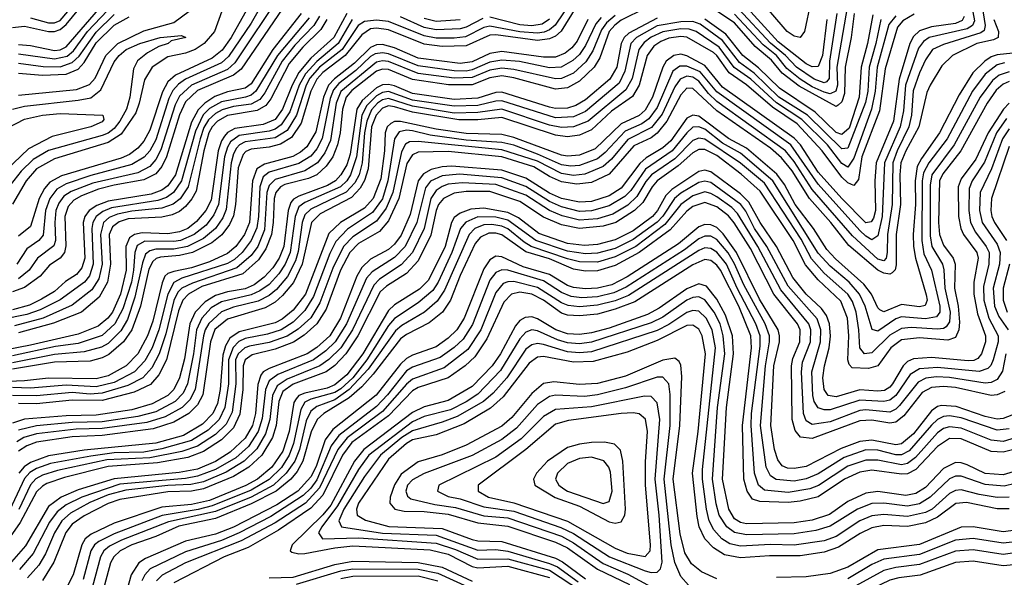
# Model space of a CAD drawing. Header units: inches. Extents: x 501365 to 657855, y 482276 to 547543.
# Tile 518 of 656: x 573974 to 577274, y 536401 to 538269. Entities that reach past the tile are written whole.
import ezdxf

# ---------------------------------------------------------------- set-up
doc = ezdxf.new("R2010")
doc.units = ezdxf.units.IN
doc.header["$MEASUREMENT"] = 0
doc.layers.add('A5573', color=7, linetype='Continuous')

msp = doc.modelspace()

# ---------------------------------------------------------------- linework, layer by layer
at = {"layer": 'A5573', "color": 5}
for points, elevation in [([(574877.6, 538482.4), (574750, 538257.9), (574674.2, 538145.8), (574650, 538124.4), (574529.8, 538070), (574506.4, 538053.6), (574487.6, 538032.4), (574474.3, 538005.7), (574430, 537867.2), (574410.6, 537830), (574391.6, 537808.4), (574350, 537784.1), (574212.8, 537747.2), (574130, 537719.8), (574098.6, 537701.4), (574075.4, 537670), (574060.7, 537630), (574052.7, 537547.3), (574037.5, 537530), (573997.7, 537502.3), (573964.2, 537450)], 3240), ([(574010, 538275.4), (574070, 538258.6), (574090, 538258.9), (574110, 538267.2), (574230, 538410.2)], 3340), ([(574680.5, 538379.5), (574626.3, 538230), (574592.2, 538190), (574562.1, 538170), (574530, 538157.8), (574470, 538144.8), (574417.7, 538110), (574392.1, 538067.9), (574374.7, 537990), (574362.9, 537957.1), (574314.3, 537885.7), (574270, 537858.3), (574090, 537802.8), (574030.3, 537770), (573995.6, 537730), (573950, 537651.7)], 3180), ([(573950, 538243.5), (573990, 538247.6), (574070, 538229.7), (574090, 538229.9), (574110, 538236.6), (574130, 538253.1), (574224.7, 538370)], 3320), ([(574778.6, 538381.4), (574683, 538210), (574652.7, 538167.3), (574619.1, 538140.9), (574496, 538083.9), (574470, 538061.1), (574452, 538028), (574410, 537899.3), (574390, 537862.4), (574370, 537838.9), (574341.7, 537818.3), (574314.4, 537805.6), (574114.2, 537745.8), (574075.4, 537724.7), (574056.6, 537703.4), (574039, 537670), (574010, 537576.9), (573970, 537544)], 3220), ([(577158.4, 538350), (577174, 538266), (577168, 538250), (577150, 538239.3), (577022.2, 538210), (577003.2, 538196.8), (576986.4, 538173.6), (576942.9, 538050), (576936, 537964), (576925, 537910), (576872.9, 537790), (576864.9, 537610), (576850, 537545.2), (576830, 537532.1), (576810, 537544), (576790, 537563.7), (576650, 537718), (576558.2, 537850), (576310, 538027.8), (576254.3, 538094.3), (576210, 538113.6), (576186.6, 538113.4), (576163.2, 538096.8), (576110, 537975.8), (576082.3, 537937.7), (576059, 537921), (576003.5, 537896.5), (575935.7, 537824.3), (575910, 537803), (575850, 537781.3), (575821, 537779), (575790, 537783.1), (575710, 537818.9), (575630, 537848.6), (575590, 537858.5), (575470, 537866.3), (575350, 537882.7), (575290, 537897.2), (575270, 537899.1), (575245.7, 537894.3), (575229.7, 537870.3), (575208.3, 537730), (575190.2, 537669.8), (575156.7, 537623.3), (575072.7, 537567.3), (575033.5, 537526.5), (575013.6, 537486.4), (574958.3, 537341.8), (574930, 537294.8), (574890, 537256.2), (574850, 537230.8), (574804.5, 537215.5), (574730, 537201.3), (574708.5, 537191.5), (574689.1, 537170.9), (574673.5, 537130), (574673.6, 537050), (574661.5, 536970), (574642.1, 536930), (574605.5, 536894.5), (574550, 536859.8), (574450, 536831.2), (574390, 536821.1), (574290, 536818.3), (574212.6, 536807.4), (574077.6, 536782.4), (574030, 536765.9), (574007.5, 536752.5), (573990, 536732.1), (573931.9, 536608.1)], 3740), ([(575822.5, 538330), (575768.7, 538251.3), (575750, 538235.4), (575732.2, 538227.8), (575710, 538224.1), (575650, 538228.5), (575550, 538247.8), (575530, 538243.6), (575467.6, 538212.4), (575430, 538207.7), (575370, 538208.1), (575330, 538215), (575210, 538262.9), (575170, 538268.1), (575130, 538263.6), (575108.6, 538250), (575054.4, 538170), (574978.7, 538110), (574946.6, 538073.4), (574933.8, 538050), (574901.8, 537950), (574870, 537898.5), (574830, 537874.2), (574730, 537860), (574710.1, 537850), (574700.8, 537839.2), (574690, 537819.5), (574682.8, 537790), (574665.9, 537634.1), (574654.4, 537605.6), (574630.2, 537569.8), (574590, 537536.6), (574536.5, 537510), (574490, 537501.2), (574430, 537500.3), (574410, 537495.4), (574395.9, 537484.1), (574385, 537455), (574360.3, 537339.7), (574334.7, 537265.3), (574313.1, 537226.9), (574270, 537184.7), (574247.7, 537172.3), (574190, 537156.6), (574090, 537147.4), (573950, 537120.3)], 3460), ([(574870, 538328.8), (574715.8, 538104.2), (574690, 538084.1), (574570, 538032.6), (574530, 537994.4), (574509.7, 537950.3), (574465.4, 537810), (574450, 537777.4), (574430, 537752.9), (574390, 537732.5), (574290, 537715.3), (574238.5, 537701.5), (574180.8, 537679.2), (574155.3, 537664.7), (574136.6, 537643.4), (574125.1, 537610), (574128.3, 537511.7), (574123.8, 537490), (574109.4, 537470.6), (574073.3, 537446.7), (574042.7, 537410), (573990, 537372.3), (573950, 537358)], 3280), ([(574850, 538358.6), (574695.4, 538124.6), (574670, 538102.9), (574550, 538050.6), (574510, 538013.1), (574495.4, 537984.6), (574446.7, 537833.3), (574430, 537801.2), (574410, 537778), (574370, 537756.9), (574218.6, 537721.4), (574146, 537694), (574122.2, 537677.8), (574105, 537655), (574095.4, 537630), (574091.4, 537590), (574093.7, 537530), (574088, 537512), (574033.7, 537470), (574005.9, 537430), (573970, 537401.4)], 3260), ([(573970, 538186), (574010, 538182.9), (574090, 538166.3), (574110, 538169), (574130, 538179), (574273.7, 538346.3)], 3280), ([(577194.6, 538350), (577210.4, 538249.6), (577206.7, 538233.3), (577195.1, 538224.9), (577070, 538186.9), (577033.1, 538170), (577010, 538135.4), (576990, 538091.3), (576968.8, 538031.2), (576963.2, 537950), (576954.2, 537910), (576914.7, 537830), (576900.2, 537790), (576897.7, 537650), (576882.2, 537550), (576881.9, 537490), (576877.8, 537470), (576870, 537461.7), (576850, 537466.6), (576765.1, 537545.1), (576630, 537700.8), (576570, 537794.2), (576540.5, 537830), (576310, 537995.4), (576282.1, 538022.1), (576250, 538063.1), (576230, 538076.4), (576210, 538079.7), (576187.6, 538070), (576170, 538044.5), (576127.1, 537952.9), (576091.8, 537908.2), (576012, 537868), (575957.3, 537802.7), (575930, 537777.8), (575868.1, 537751.9), (575830, 537747.2), (575790, 537753.7), (575710, 537795.1), (575590, 537833.2), (575310, 537861.5), (575280.2, 537859.8), (575267.3, 537852.7), (575253.4, 537826.6), (575224.6, 537690), (575202.1, 537637.9), (575170, 537594.6), (575090, 537541.6), (575059.1, 537510), (575023.2, 537436.8), (574979.5, 537320.5), (574949.2, 537270.8), (574907.3, 537232.7), (574870.5, 537209.5), (574810, 537187.8), (574744, 537176), (574728.8, 537170), (574706.5, 537150), (574697.5, 537130), (574698.7, 537050), (574685.5, 536954.5), (574665.7, 536914.3), (574630, 536879.5), (574570, 536840.9), (574517.3, 536822.7), (574410, 536802), (574265.6, 536794.4), (574100.9, 536759.1), (574050, 536743.3), (574028.4, 536731.6), (574010, 536711), (573971, 536629)], 3760), ([(576625.4, 538330), (576604.3, 538230), (576590, 538210.3), (576570, 538214), (576546.5, 538230), (576443.2, 538350)], 3480), ([(575838.2, 538310), (575789.2, 538230.8), (575770, 538214.2), (575750, 538204.9), (575710, 538199.4), (575570, 538218.2), (575550, 538217.5), (575470, 538182), (575390, 538180), (575330, 538187.3), (575210, 538235.4), (575170, 538240.8), (575150, 538238.4), (575120.8, 538219.2), (575064.8, 538150), (574990, 538092.9), (574969.8, 538070), (574950.1, 538030), (574917.2, 537922.8), (574885.2, 537874.8), (574847.6, 537852.4), (574810, 537842.8), (574750, 537835.4), (574732.3, 537827.7), (574722.5, 537817.5), (574706.5, 537773.5), (574697.6, 537650), (574690, 537612.7), (574676.8, 537583.2), (574651.6, 537548.4), (574617.9, 537522.1), (574553.5, 537490), (574510, 537479.3), (574445.8, 537474.2), (574431, 537469), (574420.6, 537459.4), (574406.9, 537433.1), (574378.9, 537310), (574349.6, 537230.4), (574321.3, 537190), (574272.4, 537147.6), (574250, 537136.3), (574210, 537125.7), (574090, 537121.6), (573950, 537099)], 3480), ([(573970, 538155), (574090, 538138), (574132.5, 538147.5), (574154.5, 538165.5), (574201.2, 538230), (574290, 538323.8)], 3260), ([(576071.4, 538308.6), (575990, 538267.7), (575968.5, 538251.5), (575950.2, 538229.8), (575918.4, 538141.6), (575899.1, 538110), (575850, 538063.4), (575810, 538040.7), (575770, 538037.1), (575630, 538074.8), (575590, 538081.2), (575550, 538074.3), (575490, 538051.7), (575410.7, 538050.7), (575290, 538068.9), (575210, 538102.3), (575190, 538103.6), (575170, 538097.5), (575087.7, 538032.3), (575068.6, 538010), (575055.3, 537970), (575047.6, 537890), (575039.1, 537850), (575023, 537810), (575001.5, 537778.5), (574969.8, 537750), (574942.1, 537737.9), (574862.6, 537717.4), (574848.6, 537710), (574832.1, 537690), (574827, 537670), (574824, 537590), (574817.9, 537550), (574798.4, 537501.6), (574774.6, 537465.4), (574721.8, 537418.2), (574584.9, 537375.1), (574540, 537350), (574520.6, 537330), (574505.7, 537294.3), (574466.1, 537130), (574440.6, 537079.4), (574412.2, 537047.8), (574358, 537022), (574250, 536994.1), (574150, 536994.8), (574030, 536983), (573970, 536983.8)], 3580), ([(573970, 538017.1), (574164.8, 538035.2), (574208, 538052), (574226.4, 538073.6), (574262.5, 538150), (574302.9, 538190), (574390, 538232.2), (574490, 538260), (574542.2, 538297.8)], 3180), ([(576771.4, 538290), (576761, 538210), (576740.2, 538110), (576737.9, 538022.1), (576730, 537994.6), (576717, 537983), (576710, 537978.9), (576586.5, 538046.5), (576529.1, 538090), (576493.4, 538133.4), (576439.3, 538179.3), (576370, 538258.5), (576270, 538324.7)], 3580), ([(576747.1, 538310), (576712.6, 538110), (576715.3, 538050), (576709.3, 538030), (576690, 538021.5), (576670, 538027.1), (576630, 538044.9), (576590, 538069.7), (576545.4, 538105.4), (576510, 538149), (576465.7, 538185.7), (576370, 538287.8)], 3560), ([(576712.8, 538290), (576687.7, 538130), (576687.5, 538072.5), (576678.2, 538061.8), (576670, 538058.3), (576636.4, 538070), (576577.8, 538110), (576540.9, 538150), (576490, 538191), (576384.6, 538304.6)], 3540), ([(576678.9, 538270), (576664.2, 538150), (576650, 538112.8), (576630, 538111.2), (576610, 538121.3), (576515.8, 538195.8), (576401.3, 538321.3)], 3520), ([(575878.7, 538270), (575842.2, 538197.8), (575824.9, 538175.1), (575802.2, 538157.8), (575770, 538144.4), (575730, 538143.5), (575590, 538162.9), (575550, 538156), (575490, 538128.4), (575450, 538122.3), (575310, 538141.1), (575230, 538175.6), (575190, 538186.1), (575170, 538184.8), (575150, 538176.6), (575096.3, 538123.7), (575028.5, 538071.5), (575008.6, 538050), (574991.7, 538010), (574966, 537894), (574936.3, 537843.7), (574914.9, 537825.1), (574889, 537811), (574794.4, 537785.6), (574768.5, 537770), (574754.2, 537730), (574744, 537590), (574727.1, 537550), (574698.2, 537510), (574670, 537485.8), (574610, 537457.7), (574550, 537438.5), (574490, 537426.3), (574470, 537418.7), (574460.8, 537410), (574451.6, 537388.4), (574420.3, 537259.7), (574402.7, 537210), (574369.9, 537150.1), (574330.7, 537109.3), (574270, 537075.8), (574230, 537065.7), (574070, 537068.7), (573990, 537059.3), (573910, 537056.6)], 3520), ([(574943.8, 538276.2), (574838.1, 538150), (574765.7, 538030), (574750, 538016.9), (574730.4, 538009.7), (574650, 537994.8), (574610, 537971.4), (574589.2, 537950.8), (574563.5, 537896.5), (574516, 537730), (574489.5, 537690.5), (574466.1, 537673.9), (574436.8, 537663.2), (574281.5, 537638.6), (574252.6, 537627.4), (574229.8, 537610), (574219.4, 537590), (574216.1, 537570), (574220.4, 537450), (574208.4, 537411.6), (574190.6, 537390), (574109.5, 537330.5), (574042.9, 537297.1), (573998.3, 537281.7), (573914.8, 537265.2)], 3340), ([(575070.1, 538289.9), (575026.6, 538210), (574950, 538140.5), (574910, 538092.8), (574887.2, 538050), (574855.2, 537970), (574830, 537935), (574790, 537918.2), (574695.4, 537904.6), (574670, 537891), (574660.3, 537879.7), (574650, 537863.7), (574639.3, 537830), (574615.2, 537664.8), (574597.9, 537630), (574566.9, 537593.1), (574536.9, 537570), (574510, 537558.2), (574470, 537552.3), (574384.5, 537555.5), (574358.8, 537550), (574341.9, 537538.1), (574329.9, 537510.1), (574330.9, 537430), (574311.6, 537350), (574284.4, 537290), (574269.3, 537270), (574236.8, 537243.2), (574170, 537215.6), (574010, 537179.2), (573930, 537163.8)], 3420), ([(577238.9, 538270), (577254.3, 538230), (577253, 538210), (577237.5, 538202.4), (577181.7, 538190), (577100.1, 538150), (577064.7, 538115.3), (577025.2, 538050), (577014.9, 538025.1), (576987.3, 537910), (576943.5, 537830), (576927.4, 537790), (576923.6, 537750), (576926.6, 537650), (576911.3, 537550), (576912.1, 537447.9), (576908.6, 537431.4), (576898.6, 537421.4), (576890, 537417.3), (576870, 537419.9), (576850, 537430.1), (576752.5, 537512.5), (576692.6, 537590), (576620.6, 537670), (576562.8, 537762.8), (576526.8, 537806.8), (576490, 537838.9), (576310, 537964.6), (576230, 538038.5), (576210, 538039.5), (576190, 538018.2), (576142.8, 537930), (576110.9, 537889.1), (576090, 537873.8), (576032.7, 537847.3), (575950, 537752.4), (575890, 537724.1), (575841.6, 537718.4), (575790, 537726.7), (575750, 537743.9), (575696.9, 537776.9), (575590, 537810), (575410, 537828.4), (575310, 537825.7), (575290, 537816.9), (575271.9, 537788.1), (575244.5, 537670), (575210, 537595.6), (575179.9, 537560.1), (575110, 537519.2), (575080.5, 537490), (575049.7, 537430), (575000.6, 537299.4), (574970, 537250), (574927.9, 537212.1), (574891.1, 537188.9), (574830, 537165.9), (574753.2, 537146.8), (574729.7, 537130), (574723.2, 537110), (574721.9, 537030), (574711.8, 536948.2), (574690, 536901.6), (574650, 536861.6), (574590, 536823.3), (574537.1, 536802.9), (574435.5, 536784.5), (574270, 536772.7), (574124, 536736), (574064.8, 536715.2), (574050, 536707.1), (574030, 536687.2), (573975, 536585), (573934.2, 536525.8)], 3780), ([(574917.8, 538290), (574821.9, 538170), (574750, 538055), (574730, 538040.5), (574670, 538027.5), (574628.3, 538011.7), (574593.9, 537990), (574572, 537968), (574550, 537925.9), (574496, 537750), (574470, 537712.4), (574450, 537697.8), (574414.9, 537685.1), (574270, 537661), (574232.9, 537647.1), (574206.8, 537630), (574192.7, 537610), (574187, 537590), (574191.9, 537470), (574182.2, 537437.8), (574163.9, 537416.1), (574127.8, 537392.2), (574090, 537359.1), (574047.2, 537332.8), (574006.6, 537313.4), (573950, 537297.9)], 3320), ([(575970, 538283.8), (575941.1, 538258.9), (575924.2, 538235.8), (575894.6, 538165.4), (575871.4, 538128.6), (575830, 538090.6), (575790, 538072.4), (575770, 538071.7), (575630, 538102.9), (575590, 538107), (575550, 538100.2), (575490, 538076), (575430, 538073.4), (575310, 538089), (575210, 538129), (575190, 538131.2), (575170, 538127.3), (575050, 538028.4), (575034.9, 537990), (575015.3, 537864.7), (574996.9, 537823.1), (574971.9, 537790), (574930, 537763), (574830, 537734.5), (574810, 537714.1), (574802.8, 537690), (574794.8, 537565.2), (574771.8, 537510), (574750, 537479.8), (574702.2, 537437.8), (574552.8, 537387.2), (574517.3, 537370), (574503.7, 537356.3), (574490, 537328.6), (574463.4, 537216.6), (574441.9, 537150), (574416.7, 537103.3), (574387, 537070), (574336.1, 537043.9), (574250, 537017.8), (574210, 537015), (574150, 537019.9), (574030, 537008.9), (573950, 537010.7)], 3560), ([(575922.8, 538277.2), (575904.5, 538255.5), (575870, 538183.5), (575850, 538153.2), (575827.5, 538132.5), (575789.2, 538110.8), (575750, 538108.7), (575649.1, 538129.1), (575590, 538134.3), (575550, 538127.1), (575490, 538101), (575470, 538097), (575430, 538098), (575310, 538115.1), (575210, 538155.6), (575190, 538158.7), (575165.3, 538154.7), (575150, 538146.7), (575100.6, 538099.4), (575044, 538056), (575025.8, 538034.2), (575014.5, 538005.5), (574988.2, 537871.8), (574970, 537837), (574950, 537812.5), (574910, 537787.7), (574810, 537758.8), (574790, 537742.7), (574778.6, 537710), (574774.6, 537610), (574768.3, 537571.7), (574749.9, 537530.1), (574719.9, 537490), (574694, 537466), (574670, 537452.4), (574517, 537403), (574490, 537389.4), (574470.4, 537349.6), (574440, 537230), (574417.9, 537170), (574393.1, 537126.9), (574358.5, 537090), (574290, 537054.5), (574230, 537039.2), (574130, 537044.5), (574010, 537035.3), (573950, 537036.8)], 3540), ([(576110, 538274.4), (576015.6, 538224.4), (576000.3, 538210), (575989.9, 538190), (575975.2, 538110), (575952.2, 538070), (575870, 538000.9), (575837.7, 537982.3), (575810, 537973.3), (575770, 537972), (575750, 537976.2), (575590, 538026.4), (575570, 538025.3), (575510, 538006), (575430, 538002.3), (575290, 538022.1), (575230, 538048.2), (575210, 538052.6), (575190, 538050.7), (575170, 538041.3), (575121.8, 537998.2), (575103.8, 537970), (575081.6, 537818.4), (575070, 537782.8), (575050.6, 537749.4), (575032.1, 537730), (575005.9, 537714.1), (574910, 537678.5), (574892, 537668), (574883.1, 537656.9), (574874.2, 537630), (574859.4, 537510), (574843.5, 537470), (574822.4, 537437.6), (574793.6, 537406.4), (574759.3, 537380.7), (574730, 537367.6), (574670, 537357.3), (574630, 537345.3), (574595.5, 537324.5), (574561.7, 537290), (574544.5, 537250), (574526.6, 537133.4), (574510, 537070), (574490, 537030.6), (574469.9, 537010.1), (574418, 536982), (574350, 536962.5), (574230, 536944), (574130, 536942.6), (573990, 536931.2), (573950, 536917.3)], 3620), ([(575088.6, 538270), (575041, 538190), (574970, 538129.8), (574931.8, 538088.2), (574910.5, 538050), (574879.3, 537960.7), (574850, 537916.8), (574830, 537902.7), (574810, 537896.2), (574710, 537881.9), (574680.2, 537859.8), (574670, 537842.9), (574660.5, 537810), (574640.6, 537650), (574624.7, 537615.3), (574598.5, 537581.5), (574559.2, 537550), (574513.3, 537530), (574490, 537526.2), (574393, 537527), (574367.4, 537512.6), (574359.3, 537490), (574355.8, 537430), (574348.3, 537390), (574319.6, 537300.4), (574292.9, 537250), (574250, 537211), (574170, 537185), (574094.1, 537174.1), (573950, 537143.2)], 3440), ([(574978.9, 538281.1), (574959.8, 538250), (574896.3, 538183.7), (574854.1, 538130), (574795.6, 538024.3), (574778.3, 538001.7), (574750, 537986.4), (574690, 537978.7), (574652.3, 537967.7), (574630, 537955.3), (574606.5, 537933.5), (574591.5, 537908.5), (574578.3, 537870), (574539, 537710), (574511.2, 537668.8), (574488.5, 537651.5), (574450, 537637.6), (574350, 537628.2), (574301.7, 537618.3), (574273.5, 537606.5), (574255, 537590), (574244.3, 537550), (574250, 537450), (574239.2, 537400.8), (574215.6, 537364.3), (574150, 537312.9), (574052.6, 537270), (573956.2, 537243.8)], 3360), ([(576910, 538281.9), (576886.6, 538253.4), (576848.3, 538110), (576841, 538030), (576829.2, 537970), (576770, 537805.5), (576750, 537775), (576730, 537788.2), (576681.6, 537850), (576595.5, 537935.5), (576510, 537990.6), (576424.4, 538070), (576368.8, 538108.8), (576317.9, 538177.9), (576241.2, 538230), (576218.2, 538238.2), (576190, 538238.7), (576130, 538228.5), (576090, 538210.7), (576066.9, 538193.1), (576049, 538170), (576027.2, 538072.8), (576005.8, 538034.2), (575879.3, 537930), (575830, 537910.3), (575790, 537908.3), (575750, 537916.1), (575590, 537969.7), (575510, 537958.2), (575430, 537956.8), (575290, 537979.4), (575210, 538005.2), (575190, 538000.9), (575173.2, 537990), (575153, 537967), (575137.7, 537930), (575129.8, 537890), (575122.2, 537790), (575111.2, 537750), (575097.1, 537722.9), (575068.1, 537691.9), (574950, 537634.6), (574930, 537616), (574920.4, 537590), (574907.4, 537492.6), (574898.2, 537461.8), (574871, 537409), (574834.3, 537365.7), (574810, 537345.5), (574773.4, 537326.6), (574690, 537305.8), (574650, 537290.7), (574608, 537252), (574595.2, 537230), (574590, 537210), (574562.5, 537030), (574544.5, 536995.5), (574518.8, 536970), (574461.4, 536938.6), (574400.5, 536919.5), (574250, 536899.4), (574162.7, 536897.3), (574030, 536882.1), (573987.8, 536870), (573964.3, 536855.7)], 3660), ([(576971.7, 538288.3), (576934.5, 538265.5), (576915.8, 538244.2), (576875.2, 538104.8), (576855.6, 537964.4), (576796.1, 537810), (576785.7, 537734.3), (576770, 537714.5), (576750, 537722.7), (576730, 537742.4), (576663.5, 537830), (576580.1, 537920.1), (576496.8, 537976.8), (576410, 538051.4), (576351.6, 538091.6), (576310.4, 538150), (576299.2, 538159.2), (576210, 538210.7), (576190, 538213.2), (576150, 538207.3), (576123.1, 538196.9), (576099.4, 538180.6), (576077.3, 538150), (576050, 538050), (576028.2, 538011.8), (575957.3, 537962.7), (575890, 537901), (575850, 537882.5), (575810, 537876.8), (575770, 537882.3), (575590, 537941.8), (575510, 537933.9), (575445.6, 537934.4), (575290, 537959.8), (575230, 537977.8), (575210, 537980.5), (575190, 537973.6), (575168.6, 537950), (575153.1, 537910), (575141.7, 537770), (575129.3, 537730.7), (575115.4, 537704.6), (575086.2, 537673.8), (574981.5, 537618.5), (574952, 537590), (574921, 537450), (574891.2, 537388.8), (574855, 537345), (574830, 537323.4), (574796.2, 537303.8), (574670, 537266.4), (574628.1, 537231.9), (574613.3, 537190), (574587.7, 537012.3), (574570, 536978.6), (574541.1, 536950), (574490, 536920.6), (574421.8, 536898.2), (574250, 536876.9), (574150, 536872.3), (574030, 536854.3), (573997.9, 536842.1), (573970, 536824.3)], 3680), ([(573970, 538123.4), (574052.8, 538112.8), (574110, 538111.8), (574150, 538125.9), (574172.7, 538147.3), (574230, 538228.2), (574290, 538287)], 3240), ([(573970, 538090.2), (574050, 538084.1), (574130, 538087), (574170, 538104), (574190, 538126), (574230, 538191.5), (574290, 538250.6), (574340.5, 538279.5)], 3220), ([(576860.4, 538270), (576844, 538190), (576821.2, 538110), (576816.2, 538030), (576808.4, 537991.6), (576750, 537838.8), (576730, 537836.3), (576614, 537950), (576518.7, 538010), (576435.7, 538090), (576386.1, 538126.1), (576330, 538199.7), (576254.7, 538254.7), (576230, 538263.7), (576190, 538262.7), (576110.8, 538249.2), (576041, 538210), (576022.8, 538190), (576002.7, 538097.3), (575982.9, 538057.1), (575870, 537962), (575830, 537943.6), (575770, 537940.9), (575590, 537997.3), (575570, 537996.5), (575510, 537982), (575430, 537979.3), (575290, 538000.3), (575210, 538029.1), (575190, 538025.8), (575170, 538014.8), (575137.5, 537982.5), (575120.8, 537950), (575103.1, 537810), (575083, 537750), (575070, 537729.2), (575049.1, 537710), (574930, 537657.4), (574910, 537642), (574896.9, 537610), (574880.4, 537490), (574863.7, 537450), (574842.2, 537417.8), (574810, 537382.7), (574779.2, 537360.8), (574750, 537347.6), (574650, 537324.4), (574616, 537304), (574584.1, 537270), (574566.7, 537230), (574556.7, 537150), (574536.5, 537050), (574521.6, 537018.4), (574495.2, 536990), (574430, 536956), (574370, 536939.6), (574250, 536922.3), (574150, 536919.6), (574030, 536909), (573970, 536894.1)], 3640), ([(575003.6, 538270), (574983.1, 538236.9), (574922.6, 538177.4), (574877.5, 538122.5), (574815.2, 538004.8), (574798.4, 537981.6), (574770, 537964.8), (574670, 537948.3), (574637.4, 537930), (574619, 537910), (574608.3, 537890), (574590.6, 537830), (574564.9, 537695.1), (574551.2, 537668.8), (574530, 537643.7), (574510, 537627.3), (574484.7, 537615.3), (574450, 537608.4), (574337.9, 537602.1), (574307.3, 537592.7), (574284.5, 537575.5), (574273.8, 537550), (574278.2, 537450), (574267.7, 537390), (574240.6, 537339.4), (574181.1, 537290), (574087.7, 537252.3), (573970, 537220.3)], 3380), ([(577139.6, 538280.4), (577133.2, 538266.8), (577110, 538256.6), (577030, 538245.9), (576990, 538231.7), (576970, 538213.1), (576957.8, 538190), (576921.4, 538070), (576902.2, 537930), (576844.7, 537790), (576839.8, 537730), (576842.1, 537630), (576835.8, 537604.2), (576827.7, 537592.3), (576810, 537589.1), (576730, 537670), (576650, 537758.9), (576590.6, 537850), (576570, 537872.9), (576330, 538043.9), (576270, 538115.7), (576210, 538148.7), (576190, 538154.1), (576166.9, 538150), (576141, 538130), (576129.9, 538110), (576095.1, 538010), (576070, 537966.1), (576050, 537948.5), (575990, 537920), (575902.9, 537837.1), (575850, 537815.2), (575810, 537811.8), (575790, 537815.1), (575630, 537874.6), (575590, 537885.2), (575470, 537888.4), (575370, 537903.2), (575250, 537928.3), (575230, 537928.3), (575217.8, 537922.2), (575205.4, 537910), (575198.8, 537890), (575196.1, 537830), (575183.9, 537736.1), (575158.8, 537670), (575130, 537638.5), (575048.9, 537590), (575010, 537552.8), (574931.7, 537350), (574890, 537295.8), (574853.8, 537266.2), (574830, 537253.8), (574710, 537223.4), (574677.9, 537202.1), (574663.4, 537176.6), (574654.5, 537145.5), (574646.1, 537030), (574636.7, 536983.3), (574621.2, 536950), (574586.2, 536913.8), (574523.1, 536876.9), (574430, 536850.3), (574190, 536827.8), (574070, 536808.3), (574010, 536785.9), (573988.7, 536771.3), (573971.4, 536750)], 3720), ([(575526.1, 538273.9), (575470, 538244.6), (575450, 538238.7), (575370, 538235.1), (575330, 538243.8), (575250, 538278.6)], 3440), ([(575450, 538269.5), (575370, 538263.2), (575330, 538273.3)], 3420), ([(575750, 538270.8), (575725.6, 538254.4), (575690.9, 538249.1), (575650, 538252.6), (575550, 538277.9)], 3440), ([(576833.8, 538286.2), (576815.5, 538190), (576794.7, 538110), (576787.5, 538010), (576753.8, 537906.2), (576730, 537884.5), (576710, 537891.8), (576640.1, 537960.1), (576520.4, 538040.4), (576450, 538108.3), (576397.6, 538150), (576340.9, 538220.9), (576270, 538271.4)], 3620), ([(573950, 537969.5), (573990, 537979.2), (574170, 537999.3), (574211.8, 538008.2), (574245.4, 538034.6), (574290, 538128.4), (574306.9, 538150), (574331, 538170), (574377, 538190), (574444.7, 538210), (574516.3, 538216.3), (574530.2, 538210.2), (574481.5, 538198.5), (574472, 538190), (574440.6, 538179.4), (574402, 538158), (574368.5, 538131.5), (574355.5, 538104.5), (574342.5, 538010), (574332, 537970), (574310, 537930), (574290, 537904.4), (574270.2, 537889.8), (574250, 537881.8), (574070, 537830.9), (574019.4, 537800.6), (573978.5, 537761.5), (573930, 537699.4)], 3160), ([(577302.4, 538157.6), (577250, 538151.6), (577230, 538144.5), (577208.8, 538130), (577169.1, 538090.9), (577122.3, 538017.7), (577056.4, 537890), (576996.1, 537803.9), (576982.4, 537777.6), (576974.8, 537730), (576976.9, 537650), (576968.6, 537550), (576969.6, 537510), (576976.1, 537470), (577012.2, 537347.8), (577015.2, 537330), (577008.4, 537311.6), (576990, 537307.3), (576930, 537315.1), (576870, 537290.3), (576857.4, 537297.4), (576850, 537304.6), (576828.7, 537350), (576803.6, 537383.6), (576708.2, 537468.2), (576679.6, 537499.6), (576634.7, 537570), (576572.9, 537650), (576537.3, 537717.4), (576511.7, 537751.7), (576410, 537838.5), (576350, 537871.2), (576250, 537945.8), (576230, 537950), (576210, 537939.5), (576156.9, 537863.1), (576130, 537839.6), (576073.9, 537806.1), (576052.2, 537787.8), (575990, 537705.2), (575950, 537679.2), (575890, 537660), (575850, 537657.7), (575790, 537670.8), (575750, 537688.8), (575670, 537738.5), (575590, 537765.5), (575421.1, 537778.9), (575390, 537776.6), (575352.8, 537767.2), (575326.8, 537753.2), (575310, 537730), (575283.2, 537616.8), (575252.7, 537547.3), (575230, 537517.1), (575210, 537499), (575150, 537467.3), (575120.5, 537439.5), (575104, 537410), (575049, 537270), (575012.9, 537210), (574970, 537170.9), (574937.7, 537150), (574810, 537101), (574789.9, 537090.1), (574781.6, 537078.4), (574772.4, 537047.6), (574764.4, 536950), (574754.2, 536910), (574730, 536867.5), (574679.2, 536820.8), (574630, 536789.2), (574570, 536763.4), (574508.1, 536751.9), (574290, 536731.2), (574170, 536694), (574113.3, 536670), (574070, 536638.9), (573993.6, 536506.4), (573946.7, 536453.3)], 3820), ([(577275.2, 538124.8), (577250, 538118.4), (577210, 538086.6), (577167.8, 538030), (577082.3, 537870), (577021.1, 537790), (577003.6, 537756.4), (576999.2, 537730), (576997.2, 537530), (577004.9, 537484.9), (577030.5, 537430), (577058.4, 537310), (577058.2, 537290), (577046.4, 537273.6), (577010, 537266.7), (576930, 537274), (576910, 537267.3), (576850, 537225.5), (576831.2, 537231.2), (576808.1, 537310), (576788.4, 537350), (576754, 537390), (576690, 537443.2), (576650, 537487.2), (576498.1, 537730), (576390, 537822.4), (576330, 537855.6), (576270, 537902.4), (576250, 537910.8), (576230, 537908.9), (576210, 537890.9), (576160.3, 537830), (576071.5, 537768.5), (576022.5, 537697.5), (576002.6, 537677.4), (575950, 537645.8), (575890, 537628.8), (575850, 537627.2), (575790, 537642.3), (575750, 537660), (575670, 537710.8), (575590, 537740.1), (575448.5, 537751.5), (575390, 537746.4), (575351.2, 537728.8), (575333.7, 537706.3), (575304.9, 537590), (575265.5, 537510), (575230, 537472.7), (575155.2, 537424.8), (575136.7, 537403.3), (575069.7, 537250), (575031.6, 537190), (575000.5, 537159.5), (574959.2, 537130), (574839.3, 537080.7), (574810, 537059.1), (574797.9, 537030), (574787, 536933), (574773.5, 536890), (574740.6, 536839.4), (574697.9, 536802.1), (574630, 536762.2), (574570, 536739.7), (574530, 536732.5), (574310, 536713.1), (574182.6, 536670), (574130, 536644), (574099.3, 536620.7), (574074.1, 536585.9), (574019, 536481), (573973, 536427)], 3840), ([(577290, 538094.8), (577256.3, 538083.7), (577234.2, 538065.8), (577193, 538010), (577106.3, 537850), (577030.9, 537750), (577025.2, 537714.8), (577025.2, 537545.2), (577031.4, 537510), (577066.9, 537450), (577071.7, 537431.7), (577074.7, 537370), (577092.9, 537290), (577090, 537257), (577079, 537241), (577070, 537234.8), (577050, 537232.5), (576962.3, 537237.7), (576930, 537235.3), (576890, 537212.2), (576830, 537153.1), (576806, 537150), (576790.2, 537170.2), (576787, 537230), (576777.6, 537290), (576764.8, 537324.8), (576749.6, 537349.6), (576670, 537420.6), (576628.3, 537468.3), (576593.7, 537533.7), (576470, 537721.6), (576390, 537789.1), (576270, 537868.9), (576250, 537872.9), (576230, 537864.5), (576170, 537803.7), (576091.9, 537750), (576072.7, 537727.3), (576042.9, 537677.1), (576011.8, 537648.2), (575962, 537618), (575910, 537602.5), (575850, 537598.3), (575791.8, 537611.8), (575749.8, 537629.8), (575670, 537681.8), (575570, 537717.8), (575457, 537723), (575410, 537717.9), (575389.4, 537710.6), (575370, 537696.9), (575352.1, 537670), (575329.1, 537570), (575290.1, 537489.9), (575252, 537448), (575180.1, 537399.9), (575160.4, 537379.5), (575089.3, 537230), (575049.8, 537170.2), (575010, 537130.7), (574980.3, 537110), (574870, 537065), (574836.9, 537043.1), (574821.5, 537010), (574812.4, 536930), (574798.1, 536881.9), (574768.7, 536831.3), (574726, 536790), (574666.4, 536753.6), (574590, 536721.3), (574547.7, 536712.3), (574470, 536709.2), (574330, 536693.6), (574270, 536677.2), (574208.5, 536651.5), (574144.2, 536615.8), (574115.6, 536590), (574090.2, 536550), (574060.2, 536479.8), (574037.6, 536442.4), (574000.4, 536399.6)], 3860), ([(577290, 538061.9), (577270, 538053.4), (577246.6, 538033.4), (577216.1, 537990), (577128.3, 537830), (577067.5, 537752.5), (577057, 537730), (577053.7, 537590), (577056.9, 537550), (577070, 537514.2), (577102.3, 537470), (577109, 537450), (577107.1, 537370), (577119, 537310), (577123.4, 537256.6), (577121.9, 537230), (577110, 537204.7), (577084.5, 537195.5), (576990, 537203.1), (576930, 537197.1), (576894, 537170), (576850, 537109.4), (576819, 537101), (576763.6, 537103.6), (576753.7, 537113.7), (576749.6, 537129.6), (576753.3, 537210), (576748.8, 537270), (576726.5, 537326.5), (576650, 537398.1), (576607.7, 537447.7), (576565.9, 537530), (576455.5, 537695.5), (576392.1, 537752), (576310, 537814.2), (576270, 537835.1), (576250, 537834.3), (576230, 537823.4), (576180.6, 537779.4), (576110, 537730.1), (576093.3, 537710), (576063, 537657), (576034.9, 537630), (575971.9, 537590), (575930, 537577.3), (575850, 537570.1), (575790, 537581.9), (575730, 537608), (575650, 537660.3), (575550, 537693.3), (575470, 537693.8), (575430, 537688.3), (575394.3, 537670), (575378.1, 537650), (575369.7, 537630), (575352, 537548), (575310, 537461.5), (575270, 537418.7), (575203, 537377), (575182, 537358), (575106.7, 537210), (575066.8, 537150), (575030, 537111.4), (575000.6, 537090), (574890, 537048.5), (574855.8, 537024.2), (574842.5, 536990), (574833.9, 536910), (574821, 536870), (574785.6, 536810), (574742.3, 536770), (574690, 536738.9), (574590, 536697.9), (574550, 536689.9), (574470, 536688), (574310, 536661.5), (574270, 536648.4), (574190, 536607.1), (574150, 536579.5), (574128.1, 536551.9), (574087.8, 536452.2), (574050, 536390.9)], 3880), ([(577290.5, 537989.5), (577271, 537970), (577219.5, 537890), (577178.2, 537801.8), (577130, 537736.4), (577119.4, 537710), (577121, 537610), (577128.1, 537570), (577137.2, 537550), (577181.5, 537490), (577186.8, 537470), (577171.9, 537390), (577171.9, 537350), (577184.5, 537284.5), (577210.7, 537210), (577211.5, 537190), (577198.1, 537150), (577185.1, 537134.9), (577171.8, 537128.2), (577153.5, 537126.5), (577030, 537137.4), (576970, 537133.1), (576950, 537124.1), (576934.6, 537110), (576899.8, 537050), (576890, 537037.9), (576872.7, 537027.4), (576850, 537024.7), (576790, 537028.9), (576710, 537006.3), (576683.5, 537010), (576670.2, 537030.2), (576666.2, 537070), (576671.4, 537110), (576687.4, 537170), (576691.3, 537208.7), (576688.3, 537250), (576678.5, 537278.5), (576661.7, 537301.7), (576610, 537350), (576565.5, 537405.5), (576510.8, 537510), (576455.8, 537590), (576418.2, 537658.2), (576390, 537686), (576290, 537760.1), (576270, 537765.6), (576250, 537760.5), (576159.9, 537700.1), (576140, 537680), (576111.4, 537630), (576094.6, 537610), (576030, 537562.3), (575970, 537531.5), (575910, 537516.5), (575866.7, 537513.3), (575810, 537519.8), (575713.7, 537553.7), (575645.7, 537605.7), (575610, 537624), (575530, 537637.7), (575485.6, 537634.4), (575450, 537621.8), (575430, 537607.3), (575420.7, 537590), (575399.8, 537510), (575343.6, 537396.4), (575313.5, 537366.5), (575230, 537313.9), (575210, 537295.2), (575124.4, 537150), (575070, 537080.1), (575030, 537046), (575004.5, 537035.5), (574930, 537018.7), (574909.9, 537010.1), (574900.5, 536999.5), (574892.6, 536987.4), (574877.1, 536890), (574855.9, 536824.1), (574818.7, 536770), (574770.7, 536730), (574731.6, 536708.4), (574610, 536659), (574550, 536645.1), (574450, 536635.9), (574290, 536582.8), (574213.7, 536546.3), (574193.8, 536530), (574182.1, 536510), (574152.6, 536410), (574122.4, 536350)], 3920), ([(573870, 537875.3), (573990, 537936.6), (574049.8, 537949.8), (574110, 537955.5), (574252.2, 537950), (574255.4, 537935.4), (574250, 537926.7), (574212.6, 537910), (574082.4, 537877.6), (574003.4, 537836.6), (573900.6, 537739.4)], 3140), ([(577281.8, 537938.2), (577248.3, 537890), (577207.5, 537792.5), (577166, 537730), (577156.3, 537703.7), (577154.9, 537630), (577161.2, 537590), (577177.2, 537557.2), (577213.8, 537510), (577223.2, 537490), (577222.6, 537450), (577204.4, 537375.6), (577205.8, 537330), (577222.2, 537270), (577253.4, 537210), (577253.5, 537190), (577236.7, 537130), (577228.8, 537111.2), (577218.7, 537101.3), (577189.7, 537090.3), (577050, 537104.5), (576990, 537100.1), (576959, 537081), (576910.2, 537010), (576890, 536994.7), (576870, 536990.7), (576790, 536994.9), (576690, 536962), (576670, 536961.9), (576650, 536968.6), (576636.6, 536990), (576632.2, 537010), (576628.9, 537090), (576658.3, 537190), (576658.7, 537230), (576647.3, 537267.3), (576550, 537376.9), (576478.3, 537510), (576437.1, 537570), (576407.7, 537627.7), (576391.4, 537650), (576290, 537723.6), (576270, 537728.9), (576250, 537724.4), (576190, 537688.2), (576168.5, 537670), (576129.2, 537610.8), (576110, 537591.3), (576030, 537532.8), (575970, 537502.8), (575910, 537486.9), (575870, 537484.6), (575810, 537493.6), (575703.5, 537530), (575610, 537598.1), (575570, 537608.4), (575510, 537609.3), (575468.7, 537591.3), (575451.3, 537570), (575422.7, 537490), (575376.4, 537390), (575358.1, 537361.9), (575310, 537320.4), (575230, 537268.4), (575210, 537244.8), (575137.2, 537130), (575090.1, 537069.9), (575050, 537032.4), (575030, 537019.9), (574950, 536998.5), (574930, 536988.3), (574916, 536964), (574891.8, 536850), (574877.6, 536810), (574851.1, 536768.9), (574810, 536728.7), (574750, 536693), (574619.5, 536640.5), (574571.8, 536628.2), (574451.4, 536608.6), (574290, 536547.5), (574238.7, 536521.3), (574224.6, 536510), (574212.3, 536490), (574186.2, 536393.8)], 3940), ([(577290, 537903.7), (577267.7, 537870), (577230.6, 537769.4), (577193.5, 537690), (577190.6, 537630), (577200, 537590), (577250, 537517.2), (577260.4, 537490), (577258, 537450), (577237, 537370), (577241.6, 537310), (577255.6, 537275.6), (577287.4, 537230)], 3960), ([(577290, 537844.8), (577231.1, 537670), (577229, 537630), (577232.6, 537610), (577240.7, 537590), (577281.1, 537530)], 3980), ([(577279.3, 537150), (577267.8, 537092.2), (577250, 537063.6), (577230, 537054), (577210, 537051.8), (577090, 537070.6), (577047.3, 537072.7), (577011.4, 537068.6), (576984.9, 537055.1), (576923.3, 536976.7), (576910, 536964.4), (576890, 536955.1), (576810, 536962.5), (576790, 536960), (576690, 536922.7), (576630, 536913.3), (576610, 536925.9), (576601.4, 536950), (576593.9, 537090), (576598.2, 537121.8), (576624.5, 537190), (576625.3, 537230), (576619.3, 537250), (576524.5, 537364.5), (576448, 537510), (576380.1, 537620.1), (576360.4, 537640.4), (576310, 537676.2), (576290, 537687.7), (576270, 537692.3), (576230, 537679.1), (576189.6, 537650.4), (576136.7, 537583.3), (576039.1, 537510), (575970, 537474.6), (575910, 537457.5), (575850, 537458.2), (575810, 537468.1), (575688.6, 537510), (575664.3, 537524.3), (575610, 537568.5), (575590, 537577.7), (575556.6, 537583.4), (575530, 537582), (575499.8, 537570), (575480.8, 537550), (575397.2, 537362.8), (575373.6, 537326.4), (575330.6, 537289.4), (575254.8, 537245.2), (575233.3, 537226.7), (575141.5, 537098.5), (575078.4, 537030), (575030, 536995.7), (574970, 536973.6), (574950, 536958.1), (574934.2, 536925.8), (574911.4, 536830), (574895.6, 536790), (574867.6, 536750), (574824.2, 536710), (574750.2, 536669.8), (574630, 536621.9), (574472.8, 536587.2), (574314.8, 536525.2), (574274.7, 536505.3), (574256.3, 536490), (574244.3, 536470), (574218, 536370)], 3960), ([(577276.1, 537023.9), (577250, 537012.5), (577230, 537010.8), (577110, 537037.2), (577070, 537040.6), (577030, 537037.4), (576999.2, 537020.8), (576937.3, 536942.7), (576910, 536921.4), (576890, 536917.5), (576830, 536927.2), (576790, 536925.7), (576630, 536866.6), (576590.9, 536870.9), (576573.1, 536893.2), (576562.8, 536930), (576560.6, 537110), (576565.2, 537134.8), (576588.7, 537190), (576589.8, 537230), (576581, 537250), (576501.8, 537350), (576423.4, 537503.4), (576369.1, 537589.1), (576350, 537612.8), (576310, 537642.4), (576270, 537656.5), (576230, 537643.2), (576210, 537628.2), (576154.6, 537565.4), (576050, 537489.1), (575970, 537446), (575910, 537427.7), (575870, 537426.7), (575830, 537434), (575750, 537467.8), (575670, 537491.9), (575590, 537548.9), (575570, 537554.8), (575546, 537554), (575518.8, 537541.2), (575500.9, 537519.1), (575450, 537412.2), (575417.9, 537330), (575390.6, 537289.4), (575346.1, 537253.9), (575270, 537215.1), (575250, 537200.3), (575158.5, 537081.5), (575120.6, 537039.4), (575077.7, 537002.3), (574993.3, 536950), (574970.5, 536929.5), (574950.9, 536889.1), (574922.7, 536790), (574903.9, 536756.1), (574882.3, 536730), (574833.4, 536690), (574750, 536647.3), (574630, 536598.5), (574507.2, 536572.8), (574430, 536538.3), (574349.4, 536510.6), (574310.6, 536490), (574288.9, 536470), (574277.9, 536450), (574250, 536346.2)], 3980), ([(577314.2, 536950), (577270, 536932.8), (577250, 536930.9), (577210, 536939.5), (577113, 536973), (577063.4, 536976.6), (577050, 536973.1), (577030, 536959), (576970, 536882), (576930, 536848.1), (576910, 536844.9), (576830, 536861.2), (576790, 536856.5), (576726.9, 536833.1), (576610, 536773), (576570, 536765.3), (576547, 536767), (576530, 536774.8), (576514.7, 536794.7), (576504.1, 536830), (576491, 536910), (576501.6, 537110), (576520.2, 537190), (576521.1, 537210), (576515.8, 537230), (576453.1, 537333.1), (576376.6, 537490), (576332, 537552), (576310, 537573.1), (576290, 537582.1), (576270, 537583.2), (576250, 537575.5), (576181.9, 537518.1), (576010, 537407.8), (575958.5, 537381.5), (575910, 537369.5), (575870, 537367.3), (575830, 537372.4), (575810, 537379.3), (575750, 537415.3), (575661.7, 537441.7), (575590, 537474.7), (575570, 537477.3), (575550, 537464.9), (575530, 537435.3), (575463.9, 537270), (575439.4, 537230), (575410, 537202.3), (575370, 537174), (575290, 537145.7), (575270, 537134.5), (575250, 537115.2), (575168.5, 537011.5), (575023.5, 536896.5), (574998.1, 536861.9), (574967.1, 536772.9), (574950, 536737.8), (574906.6, 536690), (574836.3, 536643.7), (574690, 536569), (574630, 536546.3), (574530, 536522.2), (574395.4, 536464.6), (574373.7, 536450), (574347.2, 536410), (574319.5, 536310)], 4020), ([(577290, 536899), (577250, 536893.7), (577130, 536935.5), (577090, 536942.4), (577070, 536940.4), (577050, 536930.4), (577030, 536911.2), (576955.4, 536824.6), (576930, 536811.6), (576910, 536811.9), (576850, 536827.3), (576810, 536828.1), (576736.8, 536803.2), (576650, 536748.1), (576610, 536731.4), (576570, 536723.5), (576508.9, 536728.9), (576490, 536741.1), (576476.1, 536770), (576457, 536910), (576473.2, 537110), (576487, 537190), (576486.6, 537210), (576472.5, 537250), (576400.8, 537380.8), (576370, 537451.7), (576348.2, 537488.2), (576310, 537532.7), (576290, 537544.1), (576270, 537544.5), (576250, 537535.2), (576201.8, 537498.2), (576006.1, 537373.9), (575965.5, 537354.5), (575910, 537341.2), (575857.9, 537337.9), (575822.3, 537342.3), (575790, 537355.9), (575730, 537394.4), (575610, 537430), (575590, 537431.1), (575570, 537422.6), (575550, 537396.3), (575491.5, 537248.5), (575460.6, 537199.4), (575430, 537170.9), (575382.8, 537137.2), (575290, 537105.3), (575270, 537092.7), (575207.2, 537012.8), (575170, 536973.8), (575043.4, 536876.6), (575018, 536842), (574970, 536727.3), (574950, 536700.1), (574924.2, 536675.8), (574815.2, 536604.8), (574710, 536549.8), (574650, 536524.5), (574530, 536486.7), (574410.8, 536429.2), (574393.4, 536410), (574383.3, 536390)], 4040), ([(577310, 536868.5), (577270, 536856.6), (577230, 536860.9), (577130, 536901.4), (577090, 536905.5), (577070, 536899.6), (577050, 536885.4), (576976.9, 536803.1), (576950, 536782.7), (576930, 536778.5), (576850, 536793.6), (576810, 536794.1), (576750, 536774.1), (576650.9, 536709.1), (576622.1, 536697.9), (576550, 536685.8), (576470, 536692.8), (576450, 536710), (576437.3, 536750), (576425.5, 536910), (576427, 536950), (576455.6, 537175.6), (576455.4, 537210), (576441.5, 537250), (576378.3, 537370), (576342.7, 537450), (576310, 537490.4), (576290, 537503.4), (576270, 537505.4), (576250, 537496.7), (576014.2, 537345.8), (575970, 537327.2), (575910, 537312.8), (575850, 537307.7), (575812.1, 537312.1), (575790, 537321.3), (575710, 537372.7), (575630, 537392.2), (575610, 537391.4), (575594.9, 537385.1), (575570, 537355.8), (575519.1, 537230), (575475.5, 537164.5), (575396.8, 537103.2), (575290, 537065), (575270, 537048.7), (575190, 536956.3), (575071.7, 536868.3), (575040.2, 536830), (574979.1, 536700.9), (574931.7, 536650), (574830, 536583.7), (574716.6, 536523.4), (574530, 536449.6), (574451, 536409), (574432.3, 536390)], 4060), ([(577310, 536830.9), (577270, 536820.3), (577230, 536822.8), (577130, 536865.3), (577090, 536866.5), (577050, 536839.7), (576977.1, 536762.9), (576950, 536748.4), (576930, 536746.3), (576830, 536760.7), (576790, 536753.3), (576738.8, 536730), (576650, 536670.5), (576590, 536655.9), (576550, 536651.7), (576455.1, 536655.1), (576430, 536662.7), (576412.2, 536690), (576401, 536730), (576397.1, 536910), (576426.8, 537170), (576424.5, 537210), (576384, 537310), (576322.4, 537430), (576310, 537447.2), (576290, 537462.5), (576270, 537465.6), (576230, 537448.1), (576035.8, 537324.2), (575970, 537299.3), (575910, 537283.4), (575850, 537276.9), (575810, 537279.1), (575790, 537286.3), (575730, 537329.6), (575690, 537349.8), (575650, 537356.5), (575621.8, 537350), (575596.4, 537323.6), (575540.1, 537199.9), (575499.7, 537140.3), (575467, 537110), (575410, 537070), (575310, 537036.7), (575290, 537025.5), (575210, 536942.7), (575087.4, 536852.6), (575055.7, 536810), (574990, 536676.6), (574950, 536632.4), (574840.9, 536559.1), (574739.3, 536500.7), (574658.7, 536470), (574490, 536382.9)], 4080), ([(577291.3, 537450), (577269.7, 537370), (577270, 537330), (577284, 537290)], 3980), ([(577330, 536762.2), (577270, 536744.8), (577210, 536749.2), (577150, 536778.1), (577130, 536785.1), (577110, 536785.7), (577070, 536765.7), (577010, 536702.6), (576977.4, 536682.6), (576944.1, 536675.9), (576850, 536688.8), (576810, 536683.1), (576750, 536655), (576688.5, 536611.5), (576630, 536592.5), (576570, 536583.3), (576410, 536580.9), (576390, 536585), (576370, 536597.4), (576351, 536630), (576329.3, 536730), (576343, 536970), (576366.5, 537150), (576362.5, 537210), (576339.7, 537279.7), (576310, 537333.7), (576276.4, 537376.4), (576250, 537384), (576210, 537367.4), (576117.4, 537302.6), (576078.4, 537281.6), (575950, 537236.3), (575890, 537220.4), (575850, 537215), (575810, 537216.5), (575770.5, 537230.5), (575710, 537267.8), (575690, 537273.8), (575667.9, 537272.1), (575650, 537262.1), (575635.8, 537244.2), (575585.4, 537150), (575557.7, 537110), (575490, 537041.1), (575410, 536993.9), (575330, 536972.3), (575290, 536953.7), (575127.5, 536830), (575095.8, 536790), (575017, 536643), (574990, 536610.3), (574886.6, 536510), (574880.8, 536490), (574885.6, 536485.6), (574910, 536479.8), (574930, 536480.9), (575030, 536500.1), (575090, 536506.5), (575350, 536493), (575410, 536478.4), (575490, 536438), (575510, 536433.2), (575610, 536439), (575750, 536400.3)], 4120), ([(577310, 536715.6), (577273.3, 536706.7), (577210, 536711.8), (577130, 536740.3), (577110, 536740), (577090, 536730.7), (577025.6, 536670), (576990, 536647.6), (576950, 536639.5), (576870, 536649.8), (576830, 536648.3), (576782.5, 536630), (576690, 536572.2), (576642.1, 536557.9), (576570, 536547.4), (576410, 536543.5), (576370, 536551.1), (576344.6, 536570), (576318.6, 536610), (576307.8, 536647.8), (576295.7, 536730), (576313.2, 536970), (576336.8, 537150), (576332.2, 537210), (576321.2, 537250), (576302.1, 537290), (576270, 537330.7), (576250, 537340.5), (576230, 537338.2), (576210, 537329.6), (576130, 537272.6), (576090, 537253.4), (575890, 537188.8), (575850, 537184), (575810, 537187.2), (575776.6, 537196.6), (575710, 537227.6), (575690, 537230.2), (575670, 537222.3), (575650, 537200.7), (575585.3, 537094.7), (575510, 537015.2), (575470, 536988.9), (575417.3, 536962.7), (575330, 536939.6), (575290, 536922.5), (575143.6, 536810), (575110, 536763), (575039.5, 536640.5), (574986.1, 536570), (574975.5, 536550), (574989.3, 536530), (575110, 536533.1), (575370, 536515.9), (575434.7, 536494.7), (575510, 536461.9), (575610, 536463.2), (575750, 536424.9), (575928.2, 536308.2)], 4140), ([(577290, 536669.6), (577250, 536668.8), (577190, 536678.7), (577130, 536694.8), (577110, 536692.5), (577090, 536682), (577032, 536630), (577010, 536618.6), (576950, 536604.9), (576870, 536611.8), (576830, 536607.2), (576790, 536590.4), (576710, 536538), (576670, 536523.3), (576570, 536508.7), (576490, 536510.7), (576390, 536505.2), (576353.7, 536513.7), (576327.7, 536530), (576300.3, 536560.3), (576285, 536590), (576275.8, 536630), (576262, 536730), (576262.4, 536762.4), (576305.8, 537170), (576294.6, 537230), (576274.7, 537270), (576250, 537292.7), (576230, 537295.2), (576210, 537288.9), (576150, 537248.2), (576110, 537227.7), (575890, 537156.4), (575850, 537153.6), (575810, 537157.2), (575730, 537181), (575710, 537184.2), (575690, 537180.6), (575670, 537165.2), (575606.7, 537070), (575561.3, 537018.7), (575529, 536990), (575440.3, 536939.7), (575390, 536920.6), (575290, 536892.5), (575254.4, 536870), (575183, 536810), (575130, 536739.4), (575060.8, 536630), (575043.9, 536590), (575052.8, 536570), (575190, 536548.9), (575370, 536542), (575510, 536492.2), (575570, 536494.2), (575610, 536489), (575750, 536448), (575776.4, 536436.4), (575845.9, 536385.9)], 4160), ([(577290, 536630.9), (577250, 536631.1), (577147.9, 536652.1), (577111.6, 536648.4), (577050, 536603.3), (577010, 536584.1), (576950, 536571.8), (576870, 536574.4), (576830, 536567.5), (576791.5, 536548.5), (576718.2, 536501.8), (576670, 536485.9), (576590, 536473.4), (576486.8, 536473.2), (576390, 536466.3), (576336.6, 536476.6), (576299.7, 536499.7), (576270.1, 536530.1), (576251.4, 536570), (576244.5, 536604.5), (576228.5, 536750), (576247.8, 536890), (576272.2, 537150), (576261.9, 537210), (576250, 537232.7), (576230, 537246.2), (576210, 537245.2), (576110, 537194.7), (576010, 537155.9), (575895.6, 537124.4), (575830, 537122.4), (575730, 537141.1), (575710, 537138.8), (575681.2, 537118.8), (575594.2, 537005.8), (575552.3, 536967.7), (575464.1, 536915.9), (575370, 536878.9), (575290, 536861.6), (575270, 536849.4), (575210, 536796.8), (575110, 536650), (575102.8, 536630), (575105.2, 536610), (575132.7, 536592.7), (575211.1, 536571.1), (575390, 536564.8), (575490, 536527.6), (575510, 536523.3), (575590, 536521.2), (575770, 536465), (575793, 536453), (575870, 536396.5)], 4180), ([(576310, 536396.5), (576259.5, 536419.5), (576226, 536446), (576203.4, 536483.4), (576187.5, 536547.5), (576164.6, 536730), (576187, 536910), (576193.6, 537073.6), (576190, 537111.6), (576184, 537124), (576170, 537135), (576130, 537128.5), (576004.3, 537075.7), (575910, 537050.9), (575850, 537047.1), (575764, 537056), (575730, 537050.7), (575690, 537017.5), (575623.6, 536936.4), (575590, 536908.1), (575470, 536843.8), (575390, 536812.1), (575310, 536788), (575252.6, 536747.4), (575230, 536710.7), (575215.7, 536670), (575214.7, 536650), (575231.8, 536630), (575262.4, 536622.4), (575330, 536621.4), (575410, 536612.9), (575510, 536583.5), (575610, 536572.4), (575770, 536518.8), (575810, 536500.1), (575910, 536428.9), (576017.6, 536377.6)], 4220), ([(576215.3, 536375.3), (576190, 536404.5), (576170, 536451.3), (576157.7, 536510), (576134.2, 536730), (576153.9, 536910), (576153.9, 537013.9), (576149.7, 537049.7), (576130, 537072), (576110, 537071.5), (576004.4, 537035.6), (575910, 537013), (575867.4, 537007.4), (575770, 537011.8), (575750, 537007.4), (575710, 536980.8), (575639.2, 536900.8), (575590, 536863.1), (575490.2, 536809.8), (575330, 536749.2), (575290, 536727.8), (575273.9, 536710), (575268.2, 536690), (575273.4, 536673.4), (575284.6, 536664.5), (575365.3, 536645.3), (575434.8, 536634.8), (575530, 536607), (575610, 536600), (575790, 536539), (575830, 536516.6), (575930, 536447.8), (576012.2, 536412.2), (576090, 536369.4)], 4240), ([(577330, 536562), (577270, 536553.9), (577170, 536570.2), (577130, 536569), (576990, 536510.8), (576850, 536493.8), (576750, 536435.4), (576690, 536413.5), (576610, 536402.7), (576510, 536400.2)], 4220), ([(577330, 536522.8), (577270, 536516.2), (577170, 536530.9), (577110, 536525.7), (576990, 536478), (576870, 536462.3), (576830, 536443.9), (576750, 536395.7)], 4240), ([(577350, 536489.2), (577270, 536477.7), (577170, 536493.4), (577110, 536488.5), (576990, 536443.8), (576910, 536434.4), (576870, 536423.8), (576730, 536346.8)], 4260), ([(574810, 536399.8), (574890, 536401.6), (575030, 536444.5), (575090, 536455.2), (575310, 536451), (575390, 536435), (575490, 536388.2)], 4080), ([(577330, 536445.7), (577270, 536440), (577170, 536455.3), (577110, 536450.7), (576991.6, 536408.4), (576920.3, 536399.7), (576890, 536391.5), (576830, 536362.8), (576733.8, 536306.2), (576670, 536283.3), (576608.5, 536270), (576570.3, 536250), (576597.5, 536230), (576650, 536204.7), (576838.1, 536138.1), (576930, 536068.5), (577030, 536006.1), (577090, 535957.3), (577150, 535927.6), (577210, 535913.1), (577310, 535909.6)], 4280), ([(574901.6, 536378.4), (575050, 536423.1), (575090, 536429.8), (575310, 536429), (575375.3, 536415.3), (575490, 536363.2)], 4060), ([(575050, 536397), (575090, 536404.9), (575310, 536406.4), (575375.9, 536390)], 4040)]:
    msp.add_lwpolyline(points, dxfattribs=dict(at, elevation=elevation))
for points, elevation in [([(576068.1, 537008.1), (575890, 536972.9), (575770, 536964), (575730, 536940.5), (575654.6, 536865.4), (575570, 536804.3), (575378.3, 536710), (575374.3, 536690), (575410, 536672), (575450, 536664.7), (575530, 536636.9), (575630, 536622.4), (575788.2, 536568.2), (575830, 536548), (575951.2, 536470), (576070, 536422.5), (576090, 536417.3), (576110, 536418.6), (576121.8, 536430), (576127.8, 536452.2), (576117.3, 536610), (576103.5, 536730), (576119.4, 536930), (576110, 536985.7), (576090, 537007.5)], 4260), ([(576030, 536952.7), (575990, 536950.2), (575813, 536927), (575770, 536914.2), (575670, 536829.5), (575510.1, 536710), (575510.1, 536690), (575545.5, 536670), (575630, 536650.5), (575809.5, 536589.5), (575970, 536499.1), (576010, 536482.7), (576070, 536471.4), (576087.1, 536490), (576088.6, 536510), (576071.6, 536710), (576071.6, 536788.4), (576078.7, 536890), (576071.2, 536931.2), (576050, 536949.2)], 4280), ([(575933.9, 536853.9), (575890, 536853), (575850, 536847.9), (575810, 536835.7), (575743.3, 536790), (575706.5, 536750), (575695.6, 536730), (575700.3, 536710), (575768.4, 536668.4), (575850, 536639.8), (575950, 536587.7), (575970, 536583.2), (575990, 536587.5), (576001.8, 536610), (576004.3, 536630), (575995.3, 536790), (575987.6, 536827.6), (575967.3, 536847.3)], 4320), ([(575890, 536803.6), (575850, 536799.4), (575810, 536782.4), (575776.4, 536750), (575770.1, 536730), (575781.3, 536710), (575797.9, 536697.9), (575810.1, 536690), (575930, 536648.2), (575950, 536655.1), (575959.2, 536690), (575953.7, 536753.7), (575948.9, 536770), (575931.9, 536791.9)], 4340)]:
    msp.add_lwpolyline(points, close=True, dxfattribs=dict(at, elevation=elevation))

doc.saveas('drawing.dxf')
